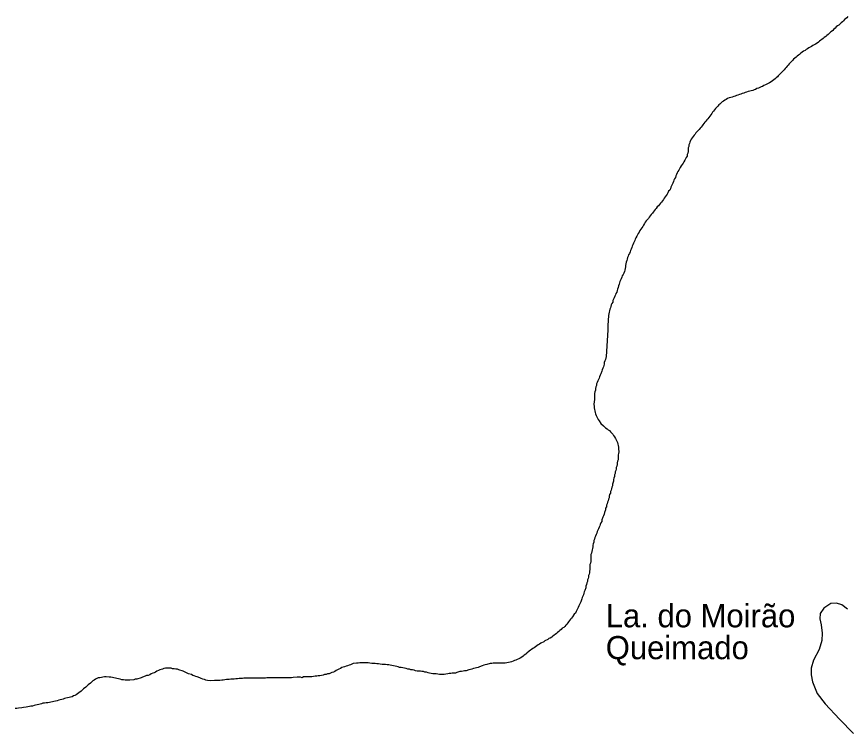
# Model space of a CAD drawing. Extents: x 785.9 to 812.4, y 7674.9 to 7703.1.
# Drawn here: x 802.609 to 805.475, y 7698.092 to 7700.566 of the extents above; entities that cross this region are included whole.
import ezdxf

# ---------------------------------------------------------------- set-up
doc = ezdxf.new("R2010")
doc.units = 0
doc.header["$LTSCALE"] = 0.04
doc.linetypes.add('LONG_DASHED', pattern=[7.5, 6, -1.5])
doc.layers.add('3', color=7, linetype='LONG_DASHED', lineweight=25)
doc.layers.add('7', color=7, linetype='Continuous', lineweight=25)
doc.layers.add('61', color=7, linetype='Continuous')

msp = doc.modelspace()

# ---------------------------------------------------------------- linework, layer by layer
at = {"layer": '3'}
msp.add_lwpolyline([(805.4751, 7698.5209), (805.4562, 7698.536), (805.4373, 7698.5418), (805.4177, 7698.5405), (805.3935, 7698.5242), (805.3811, 7698.5053), (805.3798, 7698.4876), (805.3844, 7698.4661), (805.3883, 7698.4373), (805.3863, 7698.4125), (805.3778, 7698.3818), (805.3576, 7698.3446), (805.3504, 7698.3172), (805.3498, 7698.2937), (805.3543, 7698.2695), (805.3713, 7698.2297), (805.3987, 7698.1944), (805.4474, 7698.1408), (805.4964, 7698.0919)], dxfattribs=at)
at = {"layer": '7'}
for points in [[(805.477, 7700.5659), (805.4729, 7700.5619), (805.4689, 7700.5586), (805.4649, 7700.5554), (805.4616, 7700.5513), (805.4576, 7700.5473), (805.4535, 7700.5441), (805.4495, 7700.54), (805.4454, 7700.5368), (805.4406, 7700.5335), (805.4365, 7700.5303), (805.4325, 7700.5263), (805.4284, 7700.5222), (805.4244, 7700.5182), (805.4203, 7700.5149), (805.4163, 7700.5117), (805.4123, 7700.5076), (805.4082, 7700.5036), (805.4042, 7700.5004), (805.4001, 7700.4971), (805.3953, 7700.4939), (805.3912, 7700.4907), (805.3872, 7700.4874), (805.3831, 7700.4842), (805.3791, 7700.4809), (805.375, 7700.4777), (805.3702, 7700.4745), (805.3653, 7700.4712), (805.3605, 7700.468), (805.3556, 7700.4656), (805.3508, 7700.4631), (805.3467, 7700.4599), (805.3419, 7700.4583), (805.3378, 7700.4551), (805.333, 7700.4526), (805.3289, 7700.4494), (805.3241, 7700.4462), (805.3192, 7700.4429), (805.3144, 7700.4397), (805.3103, 7700.4356), (805.3063, 7700.4324), (805.3022, 7700.4292), (805.2982, 7700.4259), (805.2933, 7700.4227), (805.2893, 7700.4186), (805.286, 7700.4146), (805.282, 7700.4106), (805.2779, 7700.4065), (805.2747, 7700.4025), (805.2707, 7700.3984), (805.2674, 7700.3944), (805.2634, 7700.3903), (805.2601, 7700.3863), (805.2569, 7700.3822), (805.2529, 7700.3782), (805.2488, 7700.3741), (805.2448, 7700.3701), (805.2407, 7700.366), (805.2367, 7700.362), (805.2334, 7700.358), (805.2294, 7700.3547), (805.2253, 7700.3507), (805.2213, 7700.3474)], [(805.2213, 7700.3474), (805.2164, 7700.3442), (805.2116, 7700.341), (805.2067, 7700.3377), (805.2019, 7700.3353), (805.197, 7700.3329), (805.1922, 7700.3304), (805.1873, 7700.328), (805.1825, 7700.3248), (805.1776, 7700.3232), (805.1728, 7700.3207), (805.1679, 7700.3191), (805.163, 7700.3175), (805.1582, 7700.3143), (805.1533, 7700.3126), (805.1485, 7700.311), (805.1436, 7700.3094), (805.138, 7700.3086), (805.1331, 7700.307), (805.1274, 7700.3054), (805.1226, 7700.3037), (805.1177, 7700.3021), (805.1121, 7700.3005), (805.1072, 7700.2981), (805.1024, 7700.2965), (805.0975, 7700.2948), (805.0926, 7700.2932), (805.0878, 7700.2916), (805.0829, 7700.29), (805.0781, 7700.2876), (805.0724, 7700.2868), (805.0668, 7700.2851), (805.0619, 7700.2827), (805.057, 7700.2795), (805.0522, 7700.277), (805.0481, 7700.2738), (805.0433, 7700.2714), (805.0392, 7700.2681), (805.0352, 7700.2641), (805.0311, 7700.2609), (805.0279, 7700.2568), (805.0247, 7700.2528), (805.0206, 7700.2487), (805.0166, 7700.2447), (805.0133, 7700.2398), (805.0101, 7700.2358), (805.0069, 7700.2309), (805.0036, 7700.2269), (805.0004, 7700.222), (804.9972, 7700.2172), (804.9939, 7700.2131), (804.9899, 7700.2091), (804.9866, 7700.205), (804.9834, 7700.201), (804.9802, 7700.1969), (804.9769, 7700.1929), (804.9737, 7700.1888), (804.9705, 7700.1848), (804.9672, 7700.1808), (804.964, 7700.1767), (804.9599, 7700.1727), (804.9559, 7700.1686), (804.9527, 7700.1646), (804.9494, 7700.1605), (804.9462, 7700.1565), (804.943, 7700.1516), (804.9397, 7700.1476), (804.9365, 7700.1427), (804.9341, 7700.1379), (804.9316, 7700.133), (804.93, 7700.1282), (804.9284, 7700.1233), (804.9276, 7700.1176), (804.926, 7700.1128), (804.926, 7700.1071), (804.9252, 7700.1007), (804.9243, 7700.095), (804.9227, 7700.0901), (804.9219, 7700.0845), (804.9187, 7700.0796), (804.9163, 7700.0748), (804.9138, 7700.0699), (804.9106, 7700.065), (804.9082, 7700.0602), (804.9049, 7700.0553), (804.9017, 7700.0505), (804.8985, 7700.0456), (804.896, 7700.0408), (804.8936, 7700.0359), (804.8904, 7700.0311), (804.8879, 7700.0262), (804.8855, 7700.0214), (804.8831, 7700.0165), (804.8815, 7700.0108), (804.879, 7700.006), (804.8766, 7700.0011), (804.875, 7699.9963), (804.8726, 7699.9914), (804.8709, 7699.9866), (804.8685, 7699.9817), (804.8661, 7699.9769)], [(804.8661, 7699.9769), (804.8645, 7699.972), (804.862, 7699.9671), (804.858, 7699.9631), (804.8556, 7699.9582), (804.8531, 7699.9534), (804.8499, 7699.9485), (804.8467, 7699.9437), (804.8434, 7699.9388), (804.8402, 7699.9348), (804.837, 7699.9299), (804.8337, 7699.9259), (804.8305, 7699.9218), (804.8272, 7699.917), (804.8232, 7699.9129), (804.8192, 7699.9089), (804.8159, 7699.904), (804.8119, 7699.9), (804.8086, 7699.8951), (804.8054, 7699.8911), (804.8022, 7699.887), (804.7981, 7699.883), (804.7949, 7699.8781), (804.7916, 7699.8741), (804.7884, 7699.8692), (804.7852, 7699.8652), (804.7811, 7699.8611), (804.7779, 7699.8563), (804.7747, 7699.8514), (804.7722, 7699.8466), (804.769, 7699.8417), (804.7658, 7699.8369), (804.7625, 7699.832), (804.7593, 7699.8272), (804.7569, 7699.8223), (804.7536, 7699.8175), (804.7512, 7699.8126), (804.7488, 7699.8077), (804.7455, 7699.8029), (804.7431, 7699.798), (804.7415, 7699.7932), (804.739, 7699.7883), (804.7366, 7699.7835), (804.735, 7699.7786), (804.7326, 7699.7738), (804.731, 7699.7689), (804.7293, 7699.7632), (804.7269, 7699.7584), (804.7253, 7699.7535), (804.7229, 7699.7487), (804.7204, 7699.7438), (804.7188, 7699.739), (804.7164, 7699.7341), (804.7156, 7699.7284), (804.714, 7699.7236), (804.7123, 7699.7187), (804.7107, 7699.7131), (804.7099, 7699.7074), (804.7099, 7699.7017), (804.7083, 7699.6969), (804.7075, 7699.6912), (804.7059, 7699.6864), (804.7043, 7699.6807), (804.7018, 7699.6759), (804.6986, 7699.671), (804.697, 7699.6661), (804.6945, 7699.6613), (804.6921, 7699.6564), (804.6905, 7699.6516), (804.6889, 7699.6467), (804.6873, 7699.6419), (804.6856, 7699.6362), (804.684, 7699.6313), (804.6824, 7699.6257), (804.6808, 7699.6208), (804.6792, 7699.6152), (804.6767, 7699.6103), (804.6751, 7699.6055), (804.6727, 7699.6006), (804.6703, 7699.5957), (804.6687, 7699.5909), (804.6662, 7699.586), (804.6654, 7699.5804), (804.6622, 7699.5755), (804.6606, 7699.5707), (804.6589, 7699.5658), (804.6573, 7699.561), (804.6557, 7699.5561), (804.6549, 7699.5504), (804.6533, 7699.5456), (804.6517, 7699.5399), (804.6509, 7699.5343), (804.6509, 7699.5286), (804.6492, 7699.5229), (804.6492, 7699.5173), (804.6492, 7699.5116), (804.6484, 7699.5059), (804.6484, 7699.5003), (804.6484, 7699.4946), (804.6484, 7699.4833), (804.6428, 7699.3927)], [(804.6428, 7699.3927), (804.6403, 7699.3821), (804.6387, 7699.3773), (804.6363, 7699.3724), (804.6363, 7699.3668), (804.6347, 7699.3619), (804.6331, 7699.357), (804.6314, 7699.3522), (804.629, 7699.3473), (804.6274, 7699.3425), (804.6242, 7699.3328), (804.6225, 7699.3279), (804.6201, 7699.3231), (804.6185, 7699.3182), (804.6161, 7699.3134), (804.6136, 7699.3085), (804.612, 7699.3028), (804.6096, 7699.298), (804.6096, 7699.2923), (804.6072, 7699.2875), (804.6063, 7699.2818), (804.6055, 7699.2761), (804.6039, 7699.2713), (804.6031, 7699.2656), (804.6031, 7699.26), (804.6023, 7699.2543), (804.6023, 7699.243), (804.6015, 7699.2373), (804.6007, 7699.2268), (804.6015, 7699.2211), (804.6015, 7699.2154), (804.6023, 7699.2098), (804.6039, 7699.2049), (804.6047, 7699.1993), (804.6063, 7699.1944), (804.608, 7699.1896), (804.6104, 7699.1847), (804.6128, 7699.1798), (804.6153, 7699.175), (804.6185, 7699.1709), (804.625, 7699.1612), (804.6331, 7699.1531), (804.6371, 7699.1499), (804.6411, 7699.1467), (804.646, 7699.1434), (804.65, 7699.1402), (804.6541, 7699.137), (804.6581, 7699.1329), (804.6662, 7699.1248), (804.6687, 7699.12), (804.6719, 7699.1151), (804.6751, 7699.1103), (804.6776, 7699.1054), (804.68, 7699.1005), (804.6824, 7699.0957), (804.6832, 7699.09), (804.6848, 7699.0852), (804.6856, 7699.0795), (804.6856, 7699.0738), (804.6865, 7699.0641), (804.6856, 7699.0585), (804.6848, 7699.0528), (804.6848, 7699.0471), (804.684, 7699.0415), (804.684, 7699.0358), (804.6824, 7699.031), (804.6808, 7699.0261), (804.6808, 7699.0204), (804.68, 7699.0148), (804.6776, 7699.0099), (804.6776, 7699.0043), (804.6759, 7698.9994), (804.6743, 7698.9946), (804.6735, 7698.9889), (804.6711, 7698.984), (804.6711, 7698.9784), (804.6695, 7698.9727), (804.6678, 7698.9678), (804.6678, 7698.9622), (804.6646, 7698.9525), (804.6646, 7698.9468), (804.6622, 7698.942), (804.6614, 7698.9363), (804.6598, 7698.9314), (804.6573, 7698.9266), (804.6573, 7698.9209), (804.6549, 7698.9161), (804.6533, 7698.9112), (804.6533, 7698.9055), (804.6509, 7698.9007), (804.65, 7698.895), (804.6476, 7698.8902), (804.6468, 7698.8845), (804.6444, 7698.8797), (804.6436, 7698.874), (804.6411, 7698.8691), (804.6403, 7698.8635), (804.6371, 7698.8538), (804.6355, 7698.8481), (804.6339, 7698.8432), (804.6314, 7698.8384)], [(804.6314, 7698.8384), (804.6282, 7698.8287), (804.6274, 7698.823), (804.6242, 7698.8182), (804.6225, 7698.8133), (804.6209, 7698.8084), (804.6185, 7698.8036), (804.6169, 7698.7979), (804.6144, 7698.7931), (804.612, 7698.7882), (804.6104, 7698.7834), (804.608, 7698.7785), (804.6063, 7698.7728), (804.6039, 7698.768), (804.6023, 7698.7623), (804.5999, 7698.7575), (804.5999, 7698.7518), (804.5983, 7698.7461), (804.5966, 7698.7413), (804.5966, 7698.7356), (804.5958, 7698.73), (804.5942, 7698.7251), (804.5934, 7698.7194), (804.5926, 7698.7138), (804.5902, 7698.7089), (804.5902, 7698.6919), (804.5894, 7698.6855), (804.5885, 7698.6798), (804.5869, 7698.6749), (804.5869, 7698.6693), (804.5861, 7698.6636), (804.5861, 7698.6579), (804.5853, 7698.6523), (804.5853, 7698.6466), (804.5837, 7698.6418), (804.5821, 7698.6369), (804.5821, 7698.6312), (804.5805, 7698.6264), (804.5788, 7698.6215), (804.578, 7698.6159), (804.5764, 7698.611), (804.5756, 7698.6054), (804.5732, 7698.6005), (804.5724, 7698.5948), (804.5691, 7698.5851), (804.5675, 7698.5803), (804.5659, 7698.5754), (804.5643, 7698.5706), (804.5627, 7698.5657), (804.5602, 7698.5609), (804.5586, 7698.556), (804.5554, 7698.5463), (804.5529, 7698.5414), (804.5513, 7698.5366), (804.5489, 7698.5317), (804.5465, 7698.5269), (804.544, 7698.522), (804.5416, 7698.5172), (804.5392, 7698.5123), (804.5368, 7698.5074), (804.5327, 7698.5034), (804.5262, 7698.4937), (804.523, 7698.4896), (804.5198, 7698.4856), (804.5165, 7698.4816), (804.5133, 7698.4775), (804.5101, 7698.4735), (804.5068, 7698.4694), (804.5036, 7698.4654), (804.5004, 7698.4613), (804.4963, 7698.4573), (804.4915, 7698.4549), (804.4874, 7698.4508), (804.4834, 7698.4476), (804.4793, 7698.4435), (804.4753, 7698.4403), (804.4712, 7698.4371), (804.4672, 7698.4338), (804.4631, 7698.4306), (804.4591, 7698.4273), (804.455, 7698.4241), (804.4502, 7698.4209), (804.4453, 7698.4193), (804.4413, 7698.416), (804.4316, 7698.4112), (804.4275, 7698.4079), (804.4178, 7698.4031), (804.413, 7698.3998), (804.4081, 7698.3974), (804.4033, 7698.3942), (804.3992, 7698.3909), (804.3944, 7698.3877), (804.3895, 7698.3853), (804.3855, 7698.382), (804.3814, 7698.3788), (804.3774, 7698.3756), (804.3693, 7698.3691), (804.3652, 7698.365), (804.3604, 7698.3618), (804.3563, 7698.3586), (804.3515, 7698.3553)], [(804.3515, 7698.3553), (804.3466, 7698.3521), (804.3418, 7698.3489), (804.3361, 7698.3472), (804.3312, 7698.3448), (804.3264, 7698.3432), (804.3215, 7698.3408), (804.3167, 7698.3391), (804.3118, 7698.3375), (804.3062, 7698.3367), (804.3005, 7698.3351), (804.2948, 7698.3343), (804.2536, 7698.3343), (804.2479, 7698.3335), (804.2422, 7698.3327), (804.2309, 7698.3294), (804.2252, 7698.3286), (804.2204, 7698.327), (804.2155, 7698.3254), (804.2058, 7698.3222), (804.201, 7698.3197), (804.1961, 7698.3181), (804.1905, 7698.3173), (804.1856, 7698.3157), (804.1799, 7698.3141), (804.1751, 7698.3124), (804.1694, 7698.3116), (804.1597, 7698.3084), (804.154, 7698.3084), (804.1492, 7698.3068), (804.1435, 7698.306), (804.1379, 7698.3052), (804.1281, 7698.3019), (804.1233, 7698.3003), (804.112, 7698.3003), (804.1071, 7698.2987), (804.1014, 7698.2987), (804.0966, 7698.2971), (804.0901, 7698.2963), (804.0845, 7698.2955), (804.0675, 7698.2955), (804.0618, 7698.2963), (804.0561, 7698.2971), (804.0448, 7698.2971), (804.0391, 7698.2987), (804.0335, 7698.2995), (804.0286, 7698.3011), (804.023, 7698.3027), (804.0173, 7698.3035), (804.0124, 7698.3052), (804.0068, 7698.3052), (804.0019, 7698.3068), (803.9906, 7698.3068), (803.9857, 7698.3084), (803.9801, 7698.31), (803.9744, 7698.3108), (803.9687, 7698.3116), (803.9639, 7698.3133), (803.9582, 7698.3141), (803.9526, 7698.3157), (803.9469, 7698.3165), (803.9412, 7698.3181), (803.9356, 7698.3189), (803.9299, 7698.3197), (803.9251, 7698.3213), (803.9202, 7698.323), (803.9145, 7698.3238), (803.9097, 7698.3254), (803.8983, 7698.327), (803.8927, 7698.3286), (803.887, 7698.3286), (803.8814, 7698.3294), (803.8757, 7698.3294), (803.87, 7698.3302), (803.8627, 7698.3311), (803.8571, 7698.3319), (803.8514, 7698.3319), (803.8458, 7698.3327), (803.8401, 7698.3335), (803.8344, 7698.3335), (803.8271, 7698.3343), (803.8215, 7698.3351), (803.8158, 7698.3351), (803.8102, 7698.3359), (803.7988, 7698.3359), (803.7932, 7698.3351), (803.7875, 7698.3343), (803.7818, 7698.3343), (803.7705, 7698.3327), (803.7656, 7698.3311), (803.7608, 7698.3286), (803.7559, 7698.327), (803.7511, 7698.3254), (803.7462, 7698.3238), (803.7406, 7698.3222), (803.7357, 7698.3205), (803.7309, 7698.3189), (803.726, 7698.3157), (803.7211, 7698.3141), (803.7163, 7698.3108), (803.7114, 7698.3092)], [(803.7114, 7698.3092), (803.7066, 7698.306), (803.7017, 7698.3035), (803.6969, 7698.3019), (803.692, 7698.2995), (803.6872, 7698.2979), (803.6815, 7698.2971), (803.6766, 7698.2955), (803.671, 7698.2946), (803.6661, 7698.293), (803.6605, 7698.2914), (803.6548, 7698.2906), (803.6491, 7698.2906), (803.6443, 7698.289), (803.6386, 7698.289), (803.633, 7698.2882), (803.6273, 7698.2874), (803.6216, 7698.2874), (803.616, 7698.2866), (803.599, 7698.2866), (803.5941, 7698.2841), (803.5884, 7698.2857), (803.5771, 7698.2857), (803.5634, 7698.2849), (803.5577, 7698.2841), (803.5464, 7698.2841), (803.5407, 7698.2833), (803.5124, 7698.2833), (803.5067, 7698.2841), (803.4784, 7698.2841), (803.4727, 7698.2833), (803.4671, 7698.2825), (803.3934, 7698.2825), (803.3878, 7698.2817), (803.3821, 7698.2809), (803.3765, 7698.2809), (803.3708, 7698.2801), (803.3651, 7698.2801), (803.3595, 7698.2793), (803.3538, 7698.2785), (803.3481, 7698.2785), (803.3425, 7698.2777), (803.3336, 7698.2777), (803.3279, 7698.2768), (803.3222, 7698.276), (803.3166, 7698.2752), (803.3101, 7698.2744), (803.2923, 7698.2744), (803.2794, 7698.2728), (803.268, 7698.2744), (803.2624, 7698.276), (803.2575, 7698.2777), (803.2518, 7698.2793), (803.2462, 7698.2809), (803.2413, 7698.2833), (803.2316, 7698.2866), (803.2268, 7698.2882), (803.2219, 7698.2906), (803.2171, 7698.2922), (803.2122, 7698.2946), (803.2025, 7698.2979), (803.1976, 7698.3003), (803.1928, 7698.3019), (803.1831, 7698.3068), (803.1685, 7698.3116), (803.1636, 7698.3133), (803.158, 7698.3141), (803.1523, 7698.3149), (803.1467, 7698.3149), (803.1418, 7698.3165), (803.1361, 7698.3165), (803.1305, 7698.3173), (803.1232, 7698.3165), (803.1175, 7698.3157), (803.1127, 7698.3141), (803.1078, 7698.3124), (803.103, 7698.3108), (803.0981, 7698.3092), (803.0933, 7698.3068), (803.0884, 7698.3035), (803.0835, 7698.3011), (803.0787, 7698.2995), (803.0738, 7698.2971), (803.069, 7698.2938), (803.0633, 7698.2922), (803.0576, 7698.2914), (803.0528, 7698.289), (803.0431, 7698.2857), (803.0382, 7698.2841), (803.0237, 7698.2793), (803.018, 7698.2785), (803.0131, 7698.2768), (803.0002, 7698.2752), (802.9945, 7698.276), (802.9832, 7698.276), (802.9775, 7698.2768), (802.9719, 7698.2768), (802.9662, 7698.2785), (802.9606, 7698.2801), (802.9549, 7698.2809), (802.95, 7698.2825)], [(802.95, 7698.2825), (802.9444, 7698.2833), (802.9395, 7698.2849), (802.9339, 7698.2857), (802.9282, 7698.2857), (802.9177, 7698.2874), (802.912, 7698.2874), (802.9071, 7698.2857), (802.9015, 7698.2849), (802.8966, 7698.2833), (802.891, 7698.2833), (802.8813, 7698.2785), (802.8772, 7698.2752), (802.8724, 7698.2728), (802.8683, 7698.2696), (802.8643, 7698.2655), (802.8562, 7698.259), (802.8521, 7698.2558), (802.8481, 7698.2518), (802.84, 7698.2453), (802.8359, 7698.242), (802.8319, 7698.238), (802.8238, 7698.2315), (802.819, 7698.2283), (802.8149, 7698.2251), (802.8101, 7698.2226), (802.8052, 7698.221), (802.8003, 7698.2186), (802.7955, 7698.217), (802.7906, 7698.2153), (802.785, 7698.2145), (802.7793, 7698.2137), (802.7744, 7698.2121), (802.7696, 7698.2105), (802.7647, 7698.2089), (802.7599, 7698.2073), (802.7542, 7698.2064), (802.7494, 7698.2048), (802.7437, 7698.2032), (802.738, 7698.2024), (802.7332, 7698.2008), (802.7275, 7698.2), (802.7227, 7698.1984), (802.717, 7698.1975), (802.7113, 7698.1975), (802.7057, 7698.1967), (802.7, 7698.1959), (802.6952, 7698.1943), (802.6903, 7698.1927), (802.6854, 7698.1911), (802.6798, 7698.1903), (802.6741, 7698.1895), (802.6693, 7698.1878), (802.6644, 7698.1862), (802.6587, 7698.1854), (802.6531, 7698.1846), (802.6482, 7698.183), (802.6426, 7698.1822), (802.6328, 7698.1814), (802.6272, 7698.1806), (802.6159, 7698.1789), (802.6102, 7698.1781), (802.6045, 7698.1773)]]:
    msp.add_lwpolyline(points, dxfattribs=at)

# ---------------------------------------------------------------- texts
at = {"layer": '61'}
for s, p in [('La. do Moirão', (804.6414, 7698.458)), ('Queimado', (804.6414, 7698.348))]:
    msp.add_text(s, height=0.08, dxfattribs=at).set_placement(p)

doc.saveas('drawing.dxf')
